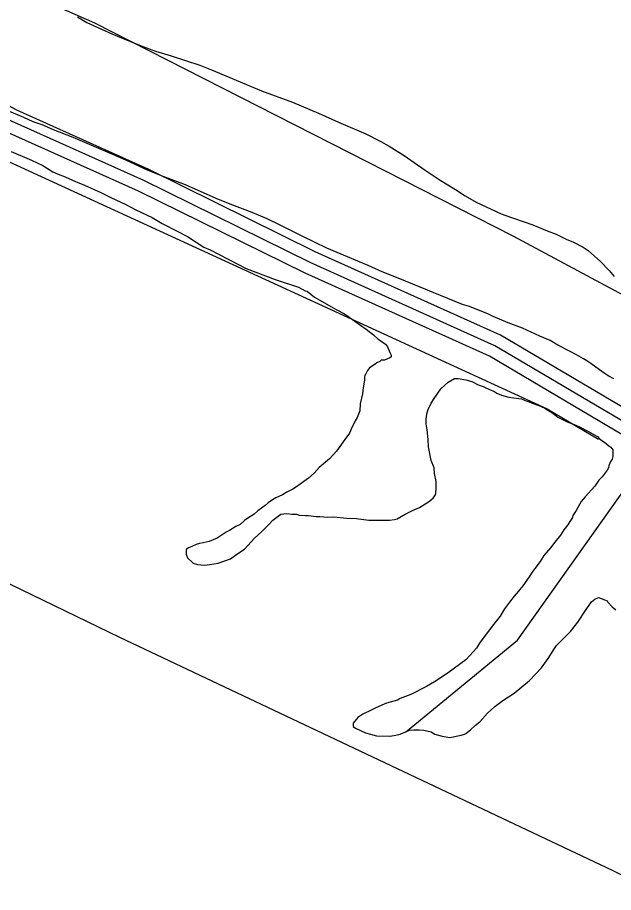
# Model space of a CAD drawing. Extents: x 3355724 to 3393621, y 594744 to 620174.
# Drawn here: x 3366318 to 3367067, y 604750 to 605849 of the extents above; entities that cross this region are included whole.
import ezdxf

# ---------------------------------------------------------------- set-up
doc = ezdxf.new("R2010")
doc.units = 0
for name, color, linetype in [('V-ROAD-CNTR', 7, 'Continuous'), ('V-SITE-VEGE', 7, 'Continuous'), ('V-TOPO-SHOR', 7, 'Continuous')]:
    doc.layers.add(name, color=color, linetype=linetype)

msp = doc.modelspace()

# ---------------------------------------------------------------- linework, layer by layer
at = {"layer": 'V-ROAD-CNTR'}
for points in [[(3368345.7, 604764), (3368091.1, 604854.5), (3367629, 605088), (3367238.4, 605267.8), (3367106.2, 605343.2), (3366924.9, 605450.1), (3366692.2, 605555), (3366483, 605658.1), (3366316.9, 605732.7), (3366185.6, 605804.2), (3366074.4, 605848.6), (3366017.8, 605844.5), (3365994.6, 605836.4), (3365928.7, 605817.6), (3365901.6, 605800.4), (3365610.9, 605473.9), (3365274.1, 605120.7), (3365248.5, 605095.6)], [(3368340.7, 604749.9), (3368085.2, 604840.6), (3367622.5, 605074.5), (3367231.5, 605254.4), (3367098.6, 605330.3), (3366918, 605436.8), (3366685.8, 605541.4), (3366476.6, 605644.5), (3366310.2, 605719.2), (3366179.3, 605790.6), (3366072.1, 605833.4), (3366020.9, 605829.7), (3365999.2, 605822.1), (3365934.9, 605803.8), (3365911.4, 605788.9), (3365621.9, 605463.8), (3365284.8, 605110.2), (3365259, 605084.9)], [(3368335.7, 604735.8), (3368079.3, 604826.8), (3367616, 605061), (3367224.7, 605241.1), (3367091.1, 605317.3), (3366911.1, 605423.5), (3366679.4, 605527.9), (3366470.2, 605630.9), (3366303.6, 605705.8), (3366172.9, 605777), (3366069.7, 605818.2), (3366023.9, 605814.9), (3366003.7, 605807.8), (3365941.1, 605790), (3365921.2, 605777.3), (3365632.9, 605453.6), (3365295.5, 605099.7), (3365269.5, 605074.2)]]:
    msp.add_lwpolyline(points, dxfattribs=at)
at = {"layer": 'V-SITE-VEGE'}
for p, q in [((3366393.5, 605850), (3366405, 605843.1)), ((3366405, 605843.1), (3366423.3, 605834.5)), ((3366423.3, 605834.5), (3366436.5, 605828.8)), ((3366436.5, 605828.8), (3366459.9, 605819)), ((3366459.9, 605819), (3366475.4, 605812.7)), ((3366475.4, 605812.7), (3366491.4, 605807)), ((3366491.4, 605807), (3366510.9, 605801.3)), ((3366510.9, 605801.3), (3366546.9, 605789.2)), ((3366546.9, 605789.2), (3366561.8, 605783.5)), ((3366561.8, 605783.5), (3366584.7, 605773.7)), ((3366584.7, 605773.7), (3366624.8, 605757.1)), ((3366624.8, 605757.1), (3366663.7, 605742.8)), ((3366663.7, 605742.8), (3366696.3, 605729)), ((3366325.9, 605723.5), (3366294.4, 605736.7)), ((3366696.3, 605729), (3366721.5, 605717.6)), ((3366337.4, 605718.3), (3366325.9, 605723.5)), ((3366348.8, 605714.3), (3366337.4, 605718.3)), ((3366721.5, 605717.6), (3366755.9, 605703.2)), ((3366363.1, 605708), (3366348.8, 605714.3)), ((3366387.7, 605698.3), (3366363.1, 605708)), ((3366405.5, 605690.8), (3366387.7, 605698.3)), ((3366755.9, 605703.2), (3366774.7, 605693.5)), ((3366434.7, 605678.2), (3366405.5, 605690.8)), ((3366774.7, 605693.5), (3366785.1, 605687.8)), ((3366785.1, 605687.8), (3366803.9, 605675.7)), ((3366309.9, 605681.1), (3366335.6, 605670.2)), ((3366454.1, 605670.2), (3366434.7, 605678.2)), ((3366803.9, 605675.7), (3366816.5, 605667.1)), ((3366335.6, 605670.2), (3366349.9, 605663.4)), ((3366349.9, 605663.4), (3366362.5, 605655.3)), ((3366482.2, 605657), (3366454.1, 605670.2)), ((3366816.5, 605667.1), (3366830.3, 605657.4)), ((3366362.5, 605655.3), (3366368.8, 605652.5)), ((3366368.8, 605652.5), (3366378, 605649)), ((3366501.1, 605649.5), (3366482.2, 605657)), ((3366830.3, 605657.4), (3366849.1, 605644.8)), ((3366378, 605649), (3366390.6, 605643.3)), ((3366390.6, 605643.3), (3366402, 605638.7)), ((3366529.1, 605639.2), (3366501.1, 605649.5)), ((3366567.5, 605622), (3366529.1, 605639.2)), ((3366849.1, 605644.8), (3366868.6, 605633.3)), ((3366402, 605638.7), (3366422.6, 605629.5)), ((3366422.6, 605629.5), (3366435.2, 605623.2)), ((3366868.6, 605633.3), (3366880.6, 605625.3)), ((3366435.2, 605623.2), (3366454.1, 605614.1)), ((3366585.2, 605614.6), (3366567.5, 605622)), ((3366880.6, 605625.3), (3366894.4, 605617.3)), ((3366894.4, 605617.3), (3366925.8, 605602.4)), ((3366454.1, 605614.1), (3366466.7, 605607.8)), ((3366466.7, 605607.8), (3366487.3, 605598)), ((3366612.7, 605604.3), (3366585.2, 605614.6)), ((3366487.3, 605598), (3366499.9, 605590.6)), ((3366631.6, 605596.2), (3366612.7, 605604.3)), ((3366648.2, 605588.2), (3366631.6, 605596.2)), ((3366925.8, 605602.4), (3366939, 605597.8)), ((3366939, 605597.8), (3366955, 605592.6)), ((3366499.9, 605590.6), (3366518.8, 605580.8)), ((3366675.6, 605574.5), (3366648.2, 605588.2)), ((3366955, 605592.6), (3366965.9, 605588.6)), ((3366965.9, 605588.6), (3366983.7, 605581.2)), ((3366518.8, 605580.8), (3366531.4, 605574)), ((3366531.4, 605574), (3366552, 605560.8)), ((3366706.6, 605559.6), (3366675.6, 605574.5)), ((3366983.7, 605581.2), (3366995.1, 605577.2)), ((3366995.1, 605577.2), (3367007.7, 605570.9)), ((3367007.7, 605570.9), (3367016.9, 605566.8)), ((3367016.9, 605566.8), (3367028.9, 605560.5)), ((3366552, 605560.8), (3366560, 605557.3)), ((3366560, 605557.3), (3366605.2, 605533.8)), ((3366758.6, 605537.8), (3366706.6, 605559.6)), ((3367028.9, 605560.5), (3367035.2, 605556.5)), ((3367035.2, 605556.5), (3367050.6, 605542.8)), ((3367050.6, 605542.8), (3367061.5, 605531.3)), ((3366605.2, 605533.8), (3366641.8, 605520.1)), ((3366776.4, 605529.8), (3366758.6, 605537.8)), ((3366796.4, 605521.7), (3366776.4, 605529.8)), ((3367061.5, 605531.3), (3367067.8, 605523.9)), ((3366641.8, 605520.1), (3366671, 605510.3)), ((3366877.1, 605488.5), (3366796.4, 605521.7)), ((3366671, 605510.3), (3366679.6, 605505.8)), ((3366679.6, 605505.8), (3366681.9, 605505.2)), ((3366681.9, 605505.2), (3366691.1, 605497.7)), ((3366691.1, 605497.7), (3366718.5, 605482.3)), ((3366886.3, 605486.2), (3366877.1, 605488.5)), ((3366909.8, 605476.4), (3366886.3, 605486.2)), ((3366718.5, 605482.3), (3366728.8, 605477.1)), ((3366728.8, 605477.1), (3366742, 605467.9)), ((3366916, 605473.6), (3366909.8, 605476.4)), ((3366742, 605467.9), (3366748.9, 605462.8)), ((3366934.9, 605465.5), (3366916, 605473.6)), ((3366952.7, 605458.7), (3366934.9, 605465.5)), ((3366748.9, 605462.8), (3366756.3, 605457.6)), ((3366756.3, 605457.6), (3366765.5, 605450.7)), ((3366974.4, 605448.9), (3366952.7, 605458.7)), ((3366765.5, 605450.7), (3366771.2, 605445)), ((3366771.2, 605445), (3366773.5, 605443.9)), ((3366773.5, 605443.9), (3366780.3, 605438.7)), ((3366987.6, 605443.2), (3366974.4, 605448.9)), ((3366997.3, 605437.5), (3366987.6, 605443.2)), ((3366780.3, 605438.7), (3366783.2, 605435.3)), ((3366783.2, 605435.3), (3366786.1, 605428.4)), ((3367012.8, 605429.4), (3366997.3, 605437.5)), ((3366786.1, 605421.5), (3366779.2, 605418.7)), ((3366786.1, 605428.4), (3366787.8, 605425)), ((3366787.8, 605422.7), (3366786.1, 605421.5)), ((3366787.8, 605425), (3366787.8, 605422.7)), ((3367020.8, 605425.4), (3367012.8, 605429.4)), ((3367029.4, 605420.3), (3367020.8, 605425.4)), ((3367033.4, 605418), (3367029.4, 605420.3)), ((3366760.3, 605409), (3366758, 605405.5)), ((3366767.7, 605413.5), (3366760.3, 605409)), ((3366769.5, 605415.2), (3366767.7, 605413.5)), ((3366773.5, 605417), (3366769.5, 605415.2)), ((3366775.2, 605418.7), (3366773.5, 605417)), ((3366779.2, 605418.7), (3366775.2, 605418.7)), ((3367038.5, 605414.5), (3367033.4, 605418)), ((3367054, 605403.1), (3367038.5, 605414.5)), ((3366754.6, 605399.8), (3366754, 605397.5)), ((3366754, 605397.5), (3366754, 605393.5)), ((3366755.7, 605401.5), (3366754.6, 605399.8)), ((3366758, 605405.5), (3366755.7, 605401.5)), ((3367061.4, 605398.5), (3367054, 605403.1)), ((3367067.7, 605395.1), (3367061.4, 605398.5)), ((3366754, 605393.5), (3366752.3, 605383.8)), ((3366850.2, 605382.6), (3366859.3, 605391.2)), ((3366859.3, 605391.2), (3366867.3, 605395.7)), ((3366867.3, 605395.7), (3366871.9, 605395.7)), ((3366871.9, 605395.7), (3366881.7, 605394)), ((3366881.7, 605394), (3366889.1, 605391.7)), ((3366889.1, 605391.7), (3366897.1, 605387.7)), ((3366897.1, 605387.7), (3366903.4, 605385.4)), ((3366751.7, 605376.3), (3366748.8, 605363.7)), ((3366752.3, 605383.8), (3366751.7, 605376.3)), ((3366841.6, 605370.6), (3366850.2, 605382.6)), ((3366903.4, 605385.4), (3366912, 605381.4)), ((3366912, 605381.4), (3366916.6, 605379.7)), ((3366916.6, 605379.7), (3366920.6, 605377.4)), ((3366920.6, 605377.4), (3366926.3, 605374.5)), ((3366834.1, 605356.8), (3366838.1, 605364.8)), ((3366838.1, 605364.8), (3366841.6, 605370.6)), ((3366926.3, 605374.5), (3366935.5, 605372.2)), ((3366935.5, 605372.2), (3366948.1, 605370.5)), ((3366948.1, 605370.5), (3366951.5, 605369.9)), ((3366951.5, 605369.9), (3366956.1, 605368.2)), ((3366956.1, 605368.2), (3366961.2, 605366.5)), ((3366961.2, 605366.5), (3366964.7, 605364.8)), ((3366964.7, 605364.8), (3366973.2, 605361.9)), ((3366748.2, 605355.1), (3366744.8, 605346.6)), ((3366748.8, 605363.7), (3366748.2, 605355.1)), ((3366832.4, 605351.1), (3366834.1, 605356.8)), ((3366973.2, 605361.9), (3366980.7, 605358.5)), ((3366980.7, 605358.5), (3366991, 605352.2)), ((3366742.5, 605342.6), (3366740.8, 605338.5)), ((3366744.8, 605346.6), (3366742.5, 605342.6)), ((3366831.8, 605344.2), (3366832.4, 605351.1)), ((3366831.8, 605338.5), (3366831.8, 605344.2)), ((3366991, 605352.2), (3366997.3, 605347)), ((3366997.3, 605347), (3367008.7, 605341.3)), ((3366738.5, 605335.1), (3366735.1, 605327.1)), ((3366740.8, 605338.5), (3366738.5, 605335.1)), ((3366833, 605331.1), (3366831.8, 605338.5)), ((3367008.7, 605341.3), (3367016.7, 605338.4)), ((3367016.7, 605338.4), (3367024.2, 605335)), ((3367024.2, 605335), (3367035.6, 605329.2)), ((3366735.1, 605327.1), (3366729.3, 605319.1)), ((3366834.1, 605319), (3366833, 605331.1)), ((3367035.6, 605329.2), (3367041.4, 605325.8)), ((3367041.4, 605325.8), (3367047.1, 605322.9)), ((3367047.1, 605322.9), (3367049.9, 605319.5)), ((3366729.3, 605319.1), (3366719, 605304.2)), ((3366834.7, 605309.9), (3366834.1, 605319)), ((3366838.1, 605292.7), (3366834.7, 605309.9)), ((3367049.9, 605319.5), (3367055.7, 605315.5)), ((3367055.7, 605315.5), (3367061.4, 605310.9)), ((3367061.4, 605310.9), (3367063.7, 605309.2)), ((3366719, 605304.2), (3366709.9, 605294.5)), ((3367063.7, 605309.2), (3367066.5, 605305.8)), ((3367066.5, 605305.8), (3367066.5, 605297.7)), ((3366709.9, 605294.5), (3366697.3, 605283.6)), ((3366841.5, 605283.5), (3366838.1, 605292.7)), ((3367063.1, 605290.3), (3367061.4, 605285.7)), ((3367065.4, 605294.3), (3367063.1, 605290.3)), ((3367066.5, 605297.7), (3367065.4, 605294.3)), ((3366691, 605276.7), (3366683.5, 605270.4)), ((3366697.3, 605283.6), (3366691, 605276.7)), ((3366842.1, 605276.1), (3366841.5, 605283.5)), ((3367059.1, 605280.6), (3367052.8, 605272)), ((3367060.8, 605283.4), (3367059.1, 605280.6)), ((3367061.4, 605285.7), (3367060.8, 605283.4)), ((3366677.8, 605266.4), (3366668.6, 605259.6)), ((3366683.5, 605270.4), (3366677.8, 605266.4)), ((3366844.4, 605266.4), (3366842.1, 605276.1)), ((3366844.4, 605258.9), (3366844.4, 605266.4)), ((3367048.8, 605268), (3367043.6, 605260.5)), ((3367052.8, 605272), (3367048.8, 605268)), ((3366664, 605256.7), (3366656.6, 605252.7)), ((3366668.6, 605259.6), (3366664, 605256.7)), ((3366843.8, 605250.3), (3366844.4, 605258.9)), ((3367043.6, 605260.5), (3367031.6, 605246.8)), ((3366642.8, 605245.8), (3366638.3, 605243)), ((3366650.9, 605249.3), (3366642.8, 605245.8)), ((3366656.6, 605252.7), (3366650.9, 605249.3)), ((3366834.6, 605240.6), (3366840.4, 605245.2)), ((3366840.4, 605245.2), (3366843.8, 605250.3)), ((3367031.6, 605246.8), (3367026.4, 605241.1)), ((3366629.1, 605236.1), (3366619.9, 605229.3)), ((3366633.1, 605239.6), (3366629.1, 605236.1)), ((3366638.3, 605243), (3366633.1, 605239.6)), ((3366814.6, 605229.7), (3366823.2, 605233.7)), ((3366823.2, 605233.7), (3366834.6, 605240.6)), ((3367022.4, 605233.6), (3367020.1, 605229.6)), ((3367026.4, 605241.1), (3367022.4, 605233.6)), ((3366615.4, 605225.2), (3366607.3, 605220.1)), ((3366619.9, 605229.3), (3366615.4, 605225.2)), ((3366638.8, 605217.8), (3366649.1, 605225.2)), ((3366649.1, 605225.2), (3366656.6, 605225.8)), ((3366656.6, 605225.8), (3366662.9, 605225.2)), ((3366662.9, 605225.2), (3366668.6, 605225.2)), ((3366668.6, 605225.2), (3366672, 605224.1)), ((3366672, 605224.1), (3366680.1, 605223.5)), ((3366680.1, 605223.5), (3366683.5, 605223.5)), ((3366683.5, 605223.5), (3366693.2, 605222.3)), ((3366693.2, 605222.3), (3366697.8, 605222.3)), ((3366697.8, 605222.3), (3366708.1, 605221.2)), ((3366708.1, 605221.2), (3366715.5, 605221.8)), ((3366715.5, 605221.8), (3366732.1, 605220)), ((3366795.1, 605219.4), (3366805.4, 605225.2)), ((3366805.4, 605225.2), (3366814.6, 605229.7)), ((3367016.1, 605223.3), (3367015.5, 605221)), ((3367020.1, 605229.6), (3367016.1, 605223.3)), ((3366597.6, 605212.1), (3366592.4, 605209.8)), ((3366603.3, 605217.2), (3366597.6, 605212.1)), ((3366607.3, 605220.1), (3366603.3, 605217.2)), ((3366624.5, 605202.9), (3366634.2, 605212.6)), ((3366634.2, 605212.6), (3366638.8, 605217.8)), ((3366732.1, 605220), (3366744.2, 605219.5)), ((3366744.2, 605219.5), (3366759.6, 605217.7)), ((3366759.6, 605217.7), (3366785.4, 605217.7)), ((3366785.4, 605217.7), (3366791.7, 605218.3)), ((3366791.7, 605218.3), (3366795.1, 605219.4)), ((3367009.8, 605211.9), (3367004.7, 605205.6)), ((3367012.1, 605215.9), (3367009.8, 605211.9)), ((3367015.5, 605221), (3367012.1, 605215.9)), ((3366580.4, 605202.4), (3366574.1, 605198.4)), ((3366584.4, 605204.7), (3366580.4, 605202.4)), ((3366592.4, 605209.8), (3366584.4, 605204.7)), ((3366615.9, 605194.9), (3366624.5, 605202.9)), ((3367004.7, 605205.6), (3367000.6, 605198.7)), ((3366551.2, 605189.2), (3366546.6, 605188.1)), ((3366558.7, 605190.9), (3366551.2, 605189.2)), ((3366569, 605194.9), (3366558.7, 605190.9)), ((3366574.1, 605198.4), (3366569, 605194.9)), ((3366603.3, 605181.2), (3366615.9, 605194.9)), ((3366993.2, 605190.1), (3366988, 605182.7)), ((3367000.6, 605198.7), (3366993.2, 605190.1)), ((3366532.9, 605182.9), (3366530, 605180.6)), ((3366530, 605180.6), (3366530, 605174.9)), ((3366536.9, 605184.6), (3366532.9, 605182.9)), ((3366542.6, 605186.9), (3366536.9, 605184.6)), ((3366546.6, 605188.1), (3366542.6, 605186.9)), ((3366593.6, 605174.9), (3366603.3, 605181.2)), ((3366988, 605182.7), (3366979.5, 605173)), ((3366530, 605174.9), (3366531.7, 605170.3)), ((3366531.7, 605170.3), (3366538.6, 605163.5)), ((3366570.1, 605163.4), (3366585.6, 605169.2)), ((3366585.6, 605169.2), (3366593.6, 605174.9)), ((3366979.5, 605173), (3366974.9, 605165.5)), ((3366538.6, 605163.5), (3366544.3, 605161.7)), ((3366544.3, 605161.7), (3366553.5, 605161.2)), ((3366553.5, 605161.2), (3366559.2, 605161.7)), ((3366559.2, 605161.7), (3366570.1, 605163.4)), ((3366974.9, 605165.5), (3366965.7, 605153.5)), ((3366961.1, 605146.6), (3366953.1, 605135.2)), ((3366965.7, 605153.5), (3366961.1, 605146.6)), ((3366953.1, 605135.2), (3366947.9, 605128.3)), ((3366947.9, 605128.3), (3366942.2, 605122)), ((3366937.6, 605116.3), (3366930.2, 605106)), ((3366942.2, 605122), (3366937.6, 605116.3)), ((3367032.7, 605105.4), (3367039.5, 605115.1)), ((3367039.5, 605115.1), (3367043.5, 605118.5)), ((3367043.5, 605118.5), (3367048.1, 605120.3)), ((3367048.1, 605120.3), (3367051.6, 605119.1)), ((3367051.6, 605119.1), (3367059, 605116.2)), ((3367059, 605116.2), (3367060.2, 605114.5)), ((3367060.2, 605114.5), (3367065.3, 605108.8)), ((3366930.2, 605106), (3366924.5, 605096.8)), ((3367022.4, 605089.4), (3367032.7, 605105.4)), ((3367065.3, 605108.8), (3367069.9, 605104.8)), ((3366924.5, 605096.8), (3366914.7, 605084.3)), ((3366914.7, 605084.3), (3366898.7, 605063.1)), ((3367013.2, 605077.9), (3367022.4, 605089.4)), ((3366995.4, 605060.2), (3367013.2, 605077.9)), ((3366894.7, 605056.8), (3366886.6, 605047.6)), ((3366898.7, 605063.1), (3366894.7, 605056.8)), ((3366993.1, 605056.2), (3366995.4, 605060.2)), ((3366886.6, 605047.6), (3366881.5, 605041.9)), ((3366985.1, 605043.6), (3366993.1, 605056.2)), ((3366881.5, 605041.9), (3366859.1, 605025.9)), ((3366976.5, 605032.1), (3366985.1, 605043.6)), ((3366859.1, 605025.9), (3366842, 605014.4)), ((3366961.6, 605016.1), (3366976.5, 605032.1)), ((3366842, 605014.4), (3366832.2, 605008.7)), ((3366942.2, 605000.1), (3366961.6, 605016.1)), ((3366832.2, 605008.7), (3366812.2, 604998.4)), ((3366795.6, 604991.6), (3366781.8, 604987.6)), ((3366799, 604993.3), (3366795.6, 604991.6)), ((3366812.2, 604998.4), (3366799, 604993.3)), ((3366918.1, 604983.5), (3366927.8, 604990.9)), ((3366927.8, 604990.9), (3366942.2, 605000.1)), ((3366767.5, 604981.3), (3366762.4, 604979)), ((3366776.1, 604985.3), (3366767.5, 604981.3)), ((3366781.8, 604987.6), (3366776.1, 604985.3)), ((3366908.9, 604974.9), (3366918.1, 604983.5)), ((3366745.8, 604969.8), (3366740, 604962.4)), ((3366752.1, 604973.8), (3366745.8, 604969.8)), ((3366762.4, 604979), (3366752.1, 604973.8)), ((3366899.2, 604964), (3366908.9, 604974.9)), ((3366740, 604962.4), (3366740, 604958.4)), ((3366740, 604958.4), (3366742.9, 604956.1)), ((3366887.2, 604954.3), (3366893.5, 604960)), ((3366893.5, 604960), (3366899.2, 604964)), ((3366742.9, 604956.1), (3366755.5, 604950.4)), ((3366755.5, 604950.4), (3366761.8, 604948.6)), ((3366761.8, 604948.6), (3366769.2, 604946.4)), ((3366785.8, 604946.3), (3366793.3, 604947.5)), ((3366793.3, 604947.5), (3366799, 604948.6)), ((3366799, 604948.6), (3366807, 604952.1)), ((3366807, 604952.1), (3366810.5, 604953.8)), ((3366810.5, 604953.8), (3366816.2, 604954.3)), ((3366816.2, 604954.3), (3366823, 604954.3)), ((3366823, 604954.3), (3366828.8, 604953.8)), ((3366828.8, 604953.8), (3366837.9, 604951.5)), ((3366837.9, 604951.5), (3366842.5, 604948.6)), ((3366842.5, 604948.6), (3366851.7, 604946.3)), ((3366861.4, 604944.6), (3366875.7, 604947.4)), ((3366875.7, 604947.4), (3366879.7, 604948.6)), ((3366879.7, 604948.6), (3366881.4, 604949.7)), ((3366881.4, 604949.7), (3366883.7, 604951.4)), ((3366883.7, 604951.4), (3366887.2, 604954.3)), ((3366769.2, 604946.4), (3366785.8, 604946.3)), ((3366851.7, 604946.3), (3366861.4, 604944.6))]:
    msp.add_line(p, q, dxfattribs=at)
at = {"layer": 'V-TOPO-SHOR'}
for points in [[(3365692.4, 606161.1), (3366414.8, 605842.7), (3366940.7, 605575.1), (3367201.5, 605434.9)], [(3365668.7, 605430.9), (3366000.9, 605752), (3366035, 605777.7), (3366141.8, 605743.8), (3366983.9, 605357.5), (3367048.1, 605319.2)], [(3368988.9, 604414.9), (3368954.8, 604380.6), (3368878, 604346.3), (3368788.4, 604328.9), (3368592.2, 604268.7), (3368451.4, 604225.6), (3368353.3, 604199.7), (3368314.8, 604199.6), (3368250.8, 604203.7), (3368186.6, 604237.7), (3367545.4, 604539.2), (3367066.6, 604777), (3366446.7, 605070), (3365938, 605316.3), (3365809.7, 605388.6), (3365707.2, 605418.2), (3365579.1, 605426.4), (3365510.8, 605417.7), (3365442.5, 605404.7)], [(3366805.7, 604951.4), (3366946.3, 605067), (3367107.9, 605293.8)]]:
    msp.add_lwpolyline(points, dxfattribs=at)

doc.saveas('drawing.dxf')
